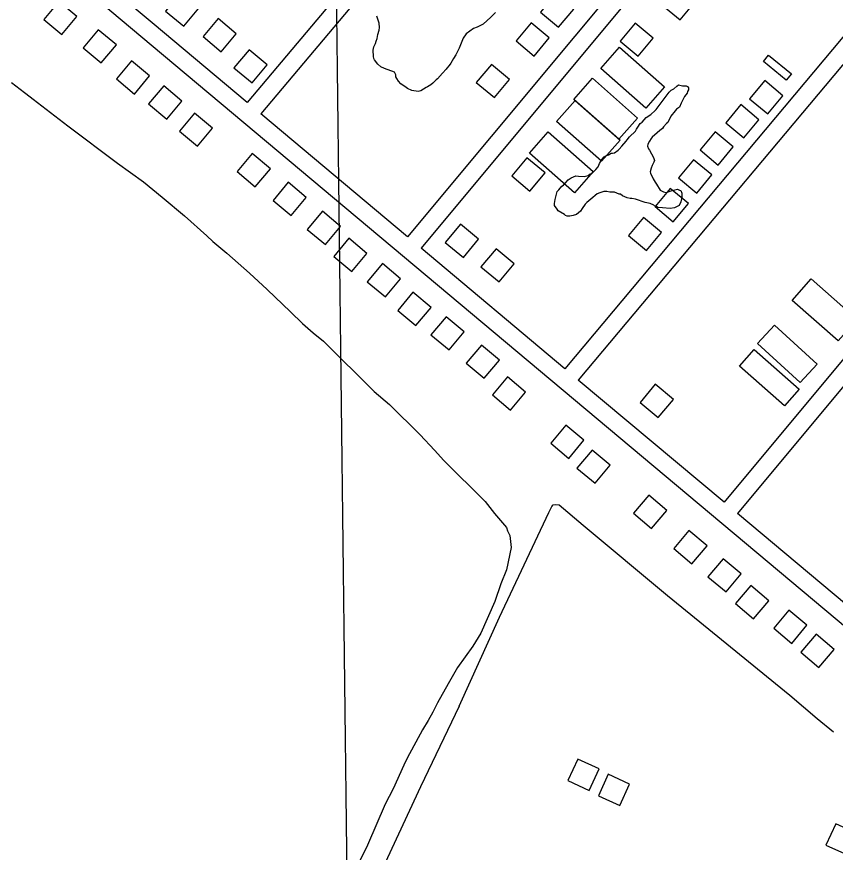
# Model space of a CAD drawing. Extents: x 3683402 to 3721514, y 487807 to 513565.
# Drawn here: x 3702904 to 3704293, y 496621 to 498039 of the extents above; entities that cross this region are included whole.
import ezdxf

# ---------------------------------------------------------------- set-up
doc = ezdxf.new("R2010")
doc.units = 0
for name, color, linetype in [('V-BLDG-OTLN', 7, 'Continuous'), ('V-DTCH-CNTR', 7, 'Continuous'), ('V-GRID-MAJR', 7, 'Continuous'), ('V-ROAD-CNTR', 7, 'Continuous'), ('V-SITE-VEGE', 7, 'Continuous')]:
    doc.layers.add(name, color=color, linetype=linetype)

msp = doc.modelspace()

# ---------------------------------------------------------------- linework, layer by layer
at = {"layer": 'V-BLDG-OTLN'}
for points in [[(3704024.1010000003, 498089.398), (3703998.497, 498058.666), (3704029.23, 498033.063), (3704054.833, 498063.795)], [(3703212.623, 498053.006), (3703181.969, 498078.704), (3703156.272, 498048.05), (3703186.9250000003, 498022.353)], [(3703818.061, 498077.126), (3703792.457, 498046.39400000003), (3703823.19, 498020.791), (3703848.793, 498051.523)], [(3703005.806, 498038.803), (3702975.1520000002, 498064.501), (3702949.455, 498033.847), (3702980.108, 498008.15)], [(3703276.238, 498009.64900000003), (3703245.5840000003, 498035.347), (3703219.887, 498004.693), (3703250.54, 497978.996)], [(3703072.667, 497990.697), (3703042.0130000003, 498016.395), (3703016.316, 497985.74100000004), (3703046.969, 497960.044)], [(3703776.515, 498028.102), (3703750.911, 497997.37), (3703781.644, 497971.767), (3703807.247, 498002.499)], [(3703953.196, 498027.738), (3703927.592, 497997.006), (3703958.325, 497971.403), (3703983.9280000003, 498002.135)], [(3703328.671, 497956.755), (3703298.017, 497982.45300000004), (3703272.3200000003, 497951.799), (3703302.973, 497926.102)], [(3704002.75, 497919.309), (3703971.032, 497883.43), (3703894.704, 497950.905), (3703926.4220000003, 497986.784)], [(3704209.406, 497930.874), (3704170.711, 497962.54000000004), (3704179.578, 497973.374), (3704218.272, 497941.708)], [(3703129.108, 497937.994), (3703098.454, 497963.69200000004), (3703072.757, 497933.038), (3703103.41, 497907.341)], [(3703709.048, 497957.685), (3703683.444, 497926.95300000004), (3703714.177, 497901.35000000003), (3703739.7800000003, 497932.082)], [(3703957.1580000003, 497866.559), (3703925.44, 497830.68), (3703849.112, 497898.155), (3703880.83, 497934.034)], [(3704172.96, 497930.156), (3704147.356, 497899.424), (3704178.089, 497873.821), (3704203.6920000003, 497904.553)], [(3703183.7770000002, 497895.443), (3703153.123, 497921.141), (3703127.426, 497890.487), (3703158.079, 497864.79000000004)], [(3703927.523, 497829.185), (3703895.805, 497793.306), (3703819.477, 497860.781), (3703851.1950000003, 497896.66000000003)], [(3704132.361, 497889.423), (3704106.757, 497858.691), (3704137.49, 497833.088), (3704163.093, 497863.82)], [(3703236.051, 497849.385), (3703205.397, 497875.083), (3703179.7, 497844.429), (3703210.353, 497818.732)], [(3703881.687, 497775.731), (3703849.969, 497739.852), (3703773.6410000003, 497807.327), (3703805.359, 497843.206)], [(3704088.8140000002, 497843.194), (3704063.21, 497812.462), (3704093.943, 497786.859), (3704119.546, 497817.591)], [(3703334.024, 497780.669), (3703303.37, 497806.367), (3703277.673, 497775.713), (3703308.326, 497750.016)], [(3703769.451, 497799.08), (3703743.847, 497768.348), (3703774.58, 497742.745), (3703800.183, 497773.477)], [(3704052.3680000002, 497795.66000000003), (3704026.764, 497764.928), (3704057.497, 497739.325), (3704083.1, 497770.05700000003)], [(3703394.986, 497731.922), (3703364.332, 497757.62), (3703338.6350000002, 497726.966), (3703369.288, 497701.26900000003)], [(3704012.715, 497747.103), (3703987.111, 497716.371), (3704017.844, 497690.768), (3704043.447, 497721.5)], [(3703453.116, 497682.735), (3703422.4620000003, 497708.433), (3703396.765, 497677.77900000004), (3703427.418, 497652.082)], [(3703967.1920000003, 497698.05), (3703941.588, 497667.318), (3703972.321, 497641.715), (3703997.924, 497672.447)], [(3703656.508, 497686.517), (3703630.904, 497655.78500000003), (3703661.637, 497630.18200000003), (3703687.24, 497660.914)], [(3703497.853, 497636.995), (3703467.199, 497662.693), (3703441.502, 497632.039), (3703472.1550000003, 497606.342)], [(3703717.078, 497644.843), (3703691.474, 497614.11100000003), (3703722.207, 497588.50800000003), (3703747.81, 497619.24)], [(3703554.872, 497593.947), (3703524.218, 497619.645), (3703498.521, 497588.99100000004), (3703529.174, 497563.294)], [(3704329.9280000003, 497524.985), (3704297.8140000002, 497488.541), (3704219.77, 497557.311), (3704251.884, 497593.755)], [(3703606.646, 497545.302), (3703575.992, 497571), (3703550.295, 497540.346), (3703580.948, 497514.64900000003)], [(3703662.977, 497503.911), (3703632.323, 497529.609), (3703606.626, 497498.955), (3703637.279, 497473.25800000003)], [(3704261.696, 497449.393), (3704233.12, 497418.109), (3704160.756, 497484.20900000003), (3704189.332, 497515.493)], [(3703722.769, 497455.884), (3703692.115, 497481.582), (3703666.418, 497450.928), (3703697.071, 497425.231)], [(3704231.298, 497406.843), (3704206.554, 497378.642), (3704130.166, 497445.667), (3704154.91, 497473.868)], [(3703767.179, 497401.901), (3703736.525, 497427.599), (3703710.828, 497396.945), (3703741.481, 497371.248)], [(3703987.168, 497414.924), (3703961.5640000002, 497384.19200000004), (3703992.2970000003, 497358.58900000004), (3704017.9, 497389.321)], [(3703866.186, 497319.982), (3703835.526, 497345.672), (3703809.836, 497315.011), (3703840.497, 497289.322)], [(3703910.7260000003, 497277.77900000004), (3703880.066, 497303.469), (3703854.376, 497272.808), (3703885.037, 497247.119)], [(3704006.725, 497201.07300000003), (3703976.065, 497226.76300000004), (3703950.375, 497196.102), (3703981.036, 497170.413)], [(3704075.1040000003, 497141.169), (3704044.444, 497166.859), (3704018.754, 497136.19800000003), (3704049.415, 497110.509)], [(3704133.014, 497093.398), (3704102.3540000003, 497119.088), (3704076.664, 497088.427), (3704107.325, 497062.738)], [(3704179.8740000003, 497047.871), (3704149.214, 497073.561), (3704123.524, 497042.9), (3704154.185, 497017.211)], [(3704244.684, 497006.15), (3704214.024, 497031.84), (3704188.3340000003, 497001.179), (3704218.995, 496975.49)], [(3704290.654, 496965.34500000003), (3704259.994, 496991.03500000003), (3704234.304, 496960.374), (3704264.965, 496934.685)], [(3703838.892, 496742.898), (3703875.22, 496726.15400000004), (3703891.963, 496762.481), (3703855.636, 496779.22500000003)], [(3703890.684, 496717.11), (3703927.012, 496700.36600000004), (3703943.755, 496736.693), (3703907.4280000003, 496753.43700000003)], [(3704313.1780000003, 496616.62), (3704329.77, 496653.016), (3704293.373, 496669.608), (3704276.781, 496633.212)]]:
    msp.add_lwpolyline(points, close=True, dxfattribs=at)
at = {"layer": 'V-DTCH-CNTR'}
msp.add_line((3704261.949, 496848.014), (3704289.781, 496825.15), dxfattribs=at)
for points in [[(3703654.221, 496868.797), (3703723.13, 497019.903), (3703806.4, 497197.358), (3703811.866, 497207.762), (3703813.6950000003, 497210.305), (3703817.838, 497211.022), (3703824.0640000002, 497210.369), (3703864.59, 497176.28), (3704008.165, 497056.634), (3704215.4, 496887.369), (3704261.949, 496848.014)], [(3703654.221, 496868.797), (3703589.035, 496731.96400000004), (3703514.3740000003, 496571.669), (3703417.6550000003, 496360.695), (3703321.745, 496153.132), (3703277.326, 496056.72000000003)]]:
    msp.add_lwpolyline(points, dxfattribs=at)
at = {"layer": 'V-GRID-MAJR'}
msp.add_spline([(3703501.005, 493406.26900000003), (3703430.523, 499463.313), (3703360.001, 505523.825), (3703289.478, 511584.349), (3703289.438, 511587.804)], degree=3, dxfattribs=at)
at = {"layer": 'V-ROAD-CNTR'}
for points in [[(3704526.97890711, 496821.2763313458), (3703113.9817331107, 498005.1849635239), (3702152.2326566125, 498811.76035036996), (3702053.7608535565, 498883.4892069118), (3701784.4613921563, 499080.146813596)], [(3703864.676231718, 498569.90883407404), (3703294.733371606, 497892.87718813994)], [(3703888.391184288, 498551.4978708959), (3703317.728325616, 497873.61022667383)], [(3704134.5736919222, 498346.694280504), (3703566.7348276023, 497664.97564394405)], [(3704157.95464516, 498327.89131811), (3703589.73078161, 497645.70868247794)], [(3704402.31915643, 498119.4947349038), (3703833.47529412, 497441.4810909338)], [(3704426.034109, 498101.0867717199), (3703856.471248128, 497422.21412946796)], [(3703294.733371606, 497892.8761881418), (3703133.253694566, 498028.1749175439), (3703055.169850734, 498093.66078657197)], [(3704671.265618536, 497895.708182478), (3704104.0067530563, 497214.81154427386)], [(3703566.7348276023, 497664.9746439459), (3703317.728325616, 497873.609226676)], [(3704694.396572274, 497876.6032206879), (3704127.0017070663, 497195.54458280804)], [(3703833.47529412, 497441.48009093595), (3703589.73078161, 497645.7076824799)], [(3704104.0067530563, 497214.810544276), (3703856.471248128, 497422.2131294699)], [(3704371.1912186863, 496990.944992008), (3704127.0017070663, 497195.5435828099)]]:
    msp.add_lwpolyline(points, dxfattribs=at)
at = {"layer": 'V-SITE-VEGE'}
for points in [[(3703715.97, 498045.83), (3703707.975, 498037.738), (3703694.9760000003, 498026.098), (3703684.954, 498021.01), (3703678.936, 498018.461), (3703666.4250000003, 498009.337), (3703661.4420000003, 498002.267), (3703658.9620000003, 497996.723), (3703654.508, 497985.134), (3703649.046, 497974.042), (3703645.065, 497967.482), (3703640.0840000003, 497959.91000000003), (3703637.596, 497955.874), (3703633.602, 497951.325), (3703632.609, 497949.31), (3703626.112, 497942.73600000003), (3703617.626, 497933.13300000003), (3703615.625, 497931.61100000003), (3703609.628, 497925.543), (3703606.628, 497923.012), (3703600.619, 497919.456), (3703598.614, 497918.438), (3703594.106, 497915.395), (3703589.599, 497912.853), (3703585.0810000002, 497911.821), (3703574.015, 497913.26300000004), (3703566.954, 497916.739), (3703564.431, 497918.229), (3703555.344, 497924.70900000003), (3703551.295, 497929.211), (3703548.753, 497933.716), (3703547.228, 497936.72500000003), (3703546.705, 497939.738), (3703544.668, 497944.249), (3703527.536, 497950.68), (3703521.486, 497953.66000000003), (3703516.434, 497958.153), (3703510.859, 497965.157), (3703509.841, 497967.664), (3703509.315, 497971.18), (3703508.2460000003, 497981.728), (3703509.723, 497987.27), (3703512.7, 497993.319), (3703513.683, 497996.844), (3703515.164, 498001.376), (3703516.628, 498008.423), (3703518.594, 498015.976), (3703519.0700000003, 498020.50200000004), (3703518.525, 498027.537), (3703514.931, 498039.58)], [(3702894.583, 497927.134), (3702990.536, 497853.672), (3703074.494, 497790.141), (3703118.464, 497758.381), (3703150.454, 497732.566), (3703188.4450000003, 497700.78500000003), (3703226.441, 497667.014), (3703236.444, 497657.075), (3703260.438, 497637.211), (3703298.434, 497603.44200000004), (3703328.438, 497575.624), (3703368.441, 497537.869), (3703388.446, 497517.995), (3703406.446, 497502.102), (3703424.436, 497488.205), (3703510.46, 497402.744), (3703536.453, 497380.896), (3703588.466, 497329.223), (3703612.481, 497303.381)], [(3703848.22, 497767.026), (3703852.58, 497768.697), (3703856.904, 497767.765), (3703866.443, 497767.628), (3703873.404, 497769.26), (3703876.913, 497771.81200000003), (3703879.524, 497772.641), (3703886.565, 497779.477), (3703890.096, 497783.764), (3703892.787, 497789.795), (3703897.223, 497796.668), (3703900.753, 497800.955), (3703903.381, 497802.651), (3703907.741, 497804.322), (3703912.116, 497806.863), (3703914.717, 497806.822), (3703918.198, 497807.639), (3703924.332, 497811.887), (3703926.091, 497813.59500000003), (3703930.503, 497818.73600000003), (3703937.566, 497827.306), (3703939.34, 497829.885), (3703943.7490000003, 497835.021), (3703953.4280000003, 497844.422), (3703955.214, 497847.86600000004), (3703957.866, 497851.297), (3703961.421, 497857.316), (3703964.927, 497859.868), (3703971.9790000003, 497867.57), (3703979.859, 497872.659), (3703986.896, 497879.496), (3703988.6580000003, 497881.206), (3704010.768, 497910.373), (3704014.286, 497913.791), (3704018.659, 497916.329), (3704023.924, 497920.58900000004), (3704026.5640000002, 497923.153), (3704029.153, 497922.248), (3704033.4760000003, 497921.318), (3704039.544, 497921.23), (3704042.1350000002, 497920.325), (3704043.8310000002, 497917.697), (3704043.7800000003, 497914.23), (3704042.008, 497911.653), (3704041.103, 497909.065), (3704036.679, 497903.058), (3704034.893, 497899.613), (3704031.311, 497891.859), (3704028.61, 497884.96), (3704023.3570000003, 497881.566), (3704020.717, 497879.004), (3704013.639, 497869.56700000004), (3704008.286, 497859.237), (3704006.526, 497857.52900000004), (3704001.234, 497851.534), (3703999.463, 497848.956), (3703995.076, 497845.55), (3703990.679, 497841.278), (3703981.9050000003, 497834.466), (3703980.134, 497831.892), (3703977.467, 497827.593), (3703974.791, 497822.42600000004), (3703973.873, 497818.971), (3703975.544, 497814.61100000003), (3703977.24, 497811.983), (3703984.002, 497799.742), (3703985.659, 497794.514), (3703984.754, 497791.925), (3703982.065, 497785.89400000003), (3703980.269, 497781.583), (3703978.444, 497775.537), (3703979.274, 497772.924), (3703983.47, 497763.325), (3703986.864, 497758.07), (3703989.413, 497754.561), (3703995.3340000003, 497744.068), (3704001.365, 497741.379), (3704005.6890000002, 497740.449), (3704016.146, 497743.764), (3704024.856, 497746.24), (3704028.299, 497744.455), (3704030.887, 497743.549), (3704032.559, 497739.189), (3704032.4560000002, 497732.253), (3704030.611, 497724.472), (3704027.92, 497718.441), (3704020.051, 497714.218), (3704012.234, 497713.462), (3703999.24, 497714.521), (3703991.437, 497714.636), (3703988.873, 497717.27400000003), (3703986.272, 497717.31200000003), (3703984.562, 497719.072), (3703978.528, 497721.76300000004), (3703969.884, 497723.62200000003), (3703953.483, 497729.066), (3703947.4250000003, 497730.02), (3703944.824, 497730.05700000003), (3703939.6350000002, 497731.001), (3703931.881, 497734.583), (3703928.448, 497737.235)], [(3703928.448, 497737.235), (3703925.847, 497737.272), (3703918.094, 497740.856), (3703910.289, 497740.969), (3703905.099, 497741.911), (3703899.895, 497741.989), (3703896.416, 497741.172), (3703892.9220000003, 497739.48600000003), (3703888.56, 497737.815), (3703878.029, 497729.295), (3703871.002, 497723.327), (3703868.362, 497720.76300000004), (3703863.046, 497713.034), (3703860.379, 497708.737), (3703853.356, 497702.768), (3703848.128, 497701.109), (3703842.045, 497700.33), (3703837.71, 497700.39400000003), (3703835.119, 497701.295), (3703833.411, 497703.058), (3703822.227, 497709.292), (3703820.529, 497711.918), (3703816.284, 497718.052), (3703816.333, 497721.521), (3703817.301, 497728.445), (3703820.971, 497742.271), (3703823.613, 497744.833), (3703828.903, 497750.83), (3703831.529, 497752.52400000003), (3703839.473, 497761.949), (3703844.724, 497765.342), (3703848.22, 497767.026)], [(3703612.481, 497303.381), (3703628.49, 497285.488), (3703698.509, 497215.927), (3703714.5270000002, 497196.039), (3703734.546, 497172.178), (3703736.559, 497166.202), (3703740.573, 497158.239), (3703742.633, 497138.306), (3703734.781, 497100.393), (3703724.892, 497076.434), (3703715.02, 497046.49), (3703691.27, 496992.574), (3703677.382, 496970.59500000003), (3703651.579, 496934.618), (3703635.72, 496906.651), (3703617.882, 496874.68700000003), (3703609.9560000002, 496858.70900000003), (3703602.026, 496844.72500000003), (3703592.1070000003, 496828.74100000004)], [(3703592.1070000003, 496828.74100000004), (3703566.344, 496780.80100000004), (3703560.4, 496768.816), (3703542.5870000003, 496728.876), (3703528.714, 496702.909), (3703499.032, 496633.021), (3703475.2630000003, 496585.088)]]:
    msp.add_lwpolyline(points, dxfattribs=at)

doc.saveas('drawing.dxf')
